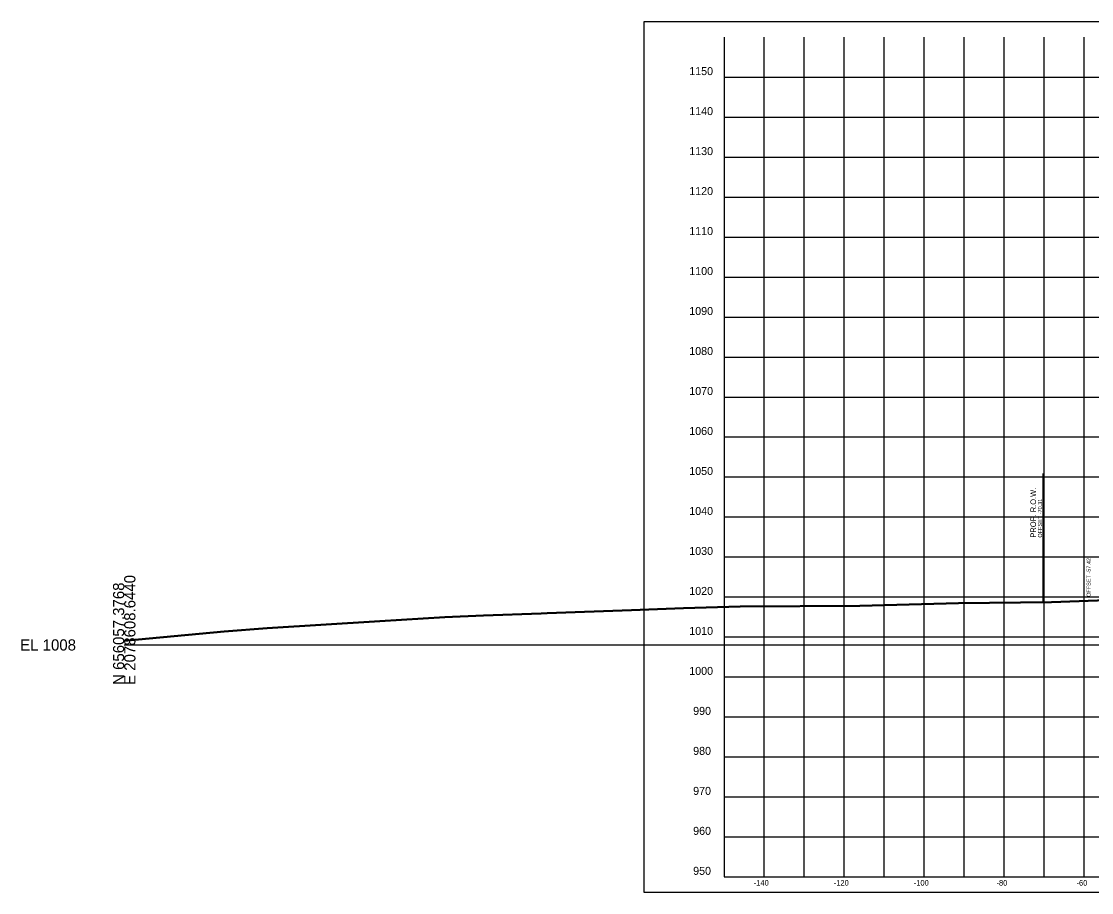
# Model space of a CAD drawing. Extents: x 1131015 to 1136271, y 133453 to 174329.
# Drawn here: x 1131014.8 to 1131282.3, y 156105.7 to 156323.6 of the extents above; entities that cross this region are included whole.
import ezdxf

# ---------------------------------------------------------------- set-up
doc = ezdxf.new("R2010")
doc.units = 0
for name, color, linetype in [('DESIGN - ROW - Right-of-Way and Easement Labels', 7, 'Continuous'), ('DESIGN - ROW - Right-of-Way Linework', 7, 'Continuous'), ('DESIGN - SHEET - Corner Text', 7, 'Continuous'), ('DESIGN - SHEET - Light Grid', 7, 'Continuous'), ('DESIGN - SHEET - Linework', 7, 'Continuous'), ('DESIGN - SHEET - Plot Shape', 7, 'Continuous'), ('DESIGN - TYPICAL - Slope Tie Text', 7, 'Continuous'), ('SURVEY - GROUND - Bottom of Topsoil Layer', 7, 'Continuous'), ('SURVEY - GROUND - Top of Ground', 7, 'Continuous')]:
    doc.layers.add(name, color=color, linetype=linetype)

msp = doc.modelspace()

# ---------------------------------------------------------------- linework, layer by layer
at = {"layer": 'DESIGN - ROW - Right-of-Way Linework'}
msp.add_line((1131270.14, 156178.49), (1131270.14, 156210.49), dxfattribs=at)
at = {"layer": 'DESIGN - SHEET - Light Grid'}
msp.add_line((1131040.46, 156167.66), (1131340.46, 156167.66), dxfattribs=at)
at = {"layer": 'DESIGN - SHEET - Linework'}
for p, q in [((1131200.46, 156109.66), (1131200.46, 156319.66)), ((1131210.46, 156109.66), (1131210.46, 156319.66)), ((1131220.46, 156109.66), (1131220.46, 156319.66)), ((1131230.46, 156109.66), (1131230.46, 156319.66)), ((1131240.46, 156109.66), (1131240.46, 156319.66)), ((1131250.46, 156109.66), (1131250.46, 156319.66)), ((1131260.46, 156109.66), (1131260.46, 156319.66)), ((1131270.46, 156109.66), (1131270.46, 156319.66)), ((1131280.46, 156109.66), (1131280.46, 156319.66)), ((1131190.46, 156309.66), (1131490.46, 156309.66)), ((1131190.46, 156299.66), (1131490.46, 156299.66)), ((1131190.46, 156289.66), (1131490.46, 156289.66)), ((1131190.46, 156279.66), (1131490.46, 156279.66)), ((1131190.46, 156269.66), (1131490.46, 156269.66)), ((1131190.46, 156259.66), (1131490.46, 156259.66)), ((1131190.46, 156249.66), (1131490.46, 156249.66)), ((1131190.46, 156239.66), (1131490.46, 156239.66)), ((1131190.46, 156229.66), (1131490.46, 156229.66)), ((1131190.46, 156219.66), (1131490.46, 156219.66)), ((1131190.46, 156209.66), (1131490.46, 156209.66)), ((1131190.46, 156199.66), (1131490.46, 156199.66)), ((1131190.46, 156189.66), (1131490.46, 156189.66)), ((1131190.46, 156179.66), (1131490.46, 156179.66)), ((1131190.46, 156169.66), (1131490.46, 156169.66)), ((1131190.46, 156159.66), (1131490.46, 156159.66)), ((1131190.46, 156149.66), (1131490.46, 156149.66)), ((1131190.46, 156139.66), (1131490.46, 156139.66)), ((1131190.46, 156129.66), (1131490.46, 156129.66)), ((1131190.46, 156119.66), (1131490.46, 156119.66))]:
    msp.add_line(p, q, dxfattribs=at)
msp.add_lwpolyline([(1131190.46, 156319.66), (1131190.46, 156109.66), (1131490.46, 156109.66), (1131490.46, 156319.66)], dxfattribs=at)
at = {"layer": 'DESIGN - SHEET - Plot Shape'}
msp.add_lwpolyline([(1131170.46, 156323.6), (1131510.46, 156323.6), (1131510.46, 156105.72), (1131170.46, 156105.72)], close=True, dxfattribs=at)
at = {"layer": 'SURVEY - GROUND - Bottom of Topsoil Layer'}
for p, q in [((1131224.34, 156177.39), (1131249.03, 156177.98)), ((1131249.03, 156177.98), (1131272.27, 156178.27)), ((1131272.27, 156178.27), (1131322.46, 156180.09)), ((1131130.31, 156174.94), (1131144.68, 156175.47)), ((1131144.68, 156175.47), (1131146.18, 156175.55)), ((1131146.18, 156175.55), (1131167.28, 156176.23)), ((1131167.28, 156176.23), (1131180.25, 156176.76)), ((1131180.25, 156176.76), (1131194.47, 156177.2)), ((1131194.47, 156177.2), (1131224.34, 156177.39)), ((1131076.23, 156171.76), (1131104.34, 156173.53)), ((1131104.34, 156173.53), (1131120.6, 156174.48)), ((1131120.6, 156174.48), (1131130.31, 156174.94)), ((1131040.46, 156168.61), (1131065.45, 156170.97)), ((1131065.45, 156170.97), (1131076.23, 156171.76))]:
    msp.add_line(p, q, dxfattribs=at)
at = {"layer": 'SURVEY - GROUND - Top of Ground'}
for p, q in [((1131272.27, 156178.52), (1131322.46, 156180.34)), ((1131194.47, 156177.45), (1131224.34, 156177.64)), ((1131224.34, 156177.64), (1131249.03, 156178.23)), ((1131249.03, 156178.23), (1131272.27, 156178.52)), ((1131120.6, 156174.73), (1131130.31, 156175.19)), ((1131130.31, 156175.19), (1131144.68, 156175.72)), ((1131144.68, 156175.72), (1131146.18, 156175.8)), ((1131146.18, 156175.8), (1131167.28, 156176.48)), ((1131167.28, 156176.48), (1131180.25, 156177.01)), ((1131180.25, 156177.01), (1131194.47, 156177.45)), ((1131076.23, 156172.01), (1131104.34, 156173.78)), ((1131104.34, 156173.78), (1131120.6, 156174.73)), ((1131040.46, 156168.86), (1131065.45, 156171.22)), ((1131065.45, 156171.22), (1131076.23, 156172.01))]:
    msp.add_line(p, q, dxfattribs=at)

# ---------------------------------------------------------------- texts
at = {"layer": 'DESIGN - ROW - Right-of-Way and Easement Labels'}
for s, height, p in [('PROP. R.O.W.', 1.4, (1131268.39, 156194.49)), ('OFFSET -70.31', 1, (1131269.89, 156194.49))]:
    msp.add_text(s, height=height, rotation=90, dxfattribs=at).set_placement(p)
at = {"layer": 'DESIGN - SHEET - Corner Text'}
for s, height, p in [('1150', 2, (1131181.7, 156310.16)), ('1140', 2, (1131181.7, 156300.16)), ('1130', 2, (1131181.7, 156290.16)), ('1120', 2, (1131181.7, 156280.16)), ('1110', 2, (1131181.7, 156270.16)), ('1100', 2, (1131181.7, 156260.16)), ('1090', 2, (1131181.7, 156250.16)), ('1080', 2, (1131181.7, 156240.16)), ('1070', 2, (1131181.7, 156230.16)), ('1060', 2, (1131181.7, 156220.16)), ('1050', 2, (1131181.7, 156210.16)), ('1040', 2, (1131181.7, 156200.16)), ('1030', 2, (1131181.7, 156190.16)), ('1020', 2, (1131181.7, 156180.16)), ('1010', 2, (1131181.7, 156170.16)), ('1000', 2, (1131181.7, 156160.16)), ('990', 2, (1131182.68, 156150.16)), ('980', 2, (1131182.68, 156140.16)), ('970', 2, (1131182.68, 156130.16)), ('960', 2, (1131182.68, 156120.16)), ('950', 2, (1131182.68, 156110.16)), ('-140', 1.4, (1131197.83, 156107.46)), ('-120', 1.4, (1131217.83, 156107.46)), ('-100', 1.4, (1131237.83, 156107.46)), ('-80', 1.4, (1131258.51, 156107.46)), ('-60', 1.4, (1131278.51, 156107.46))]:
    msp.add_text(s, height=height, dxfattribs=at).set_placement(p)
at = {"layer": 'DESIGN - SHEET - Light Grid'}
for s, p in [('N 656057.3768', (1131040.46, 156157.66)), ('E 2078608.6440', (1131043.26, 156157.66))]:
    msp.add_text(s, height=2.8, rotation=90, dxfattribs=at).set_placement(p)
msp.add_text('EL 1008', height=2.8, dxfattribs=at).set_placement((1131014.46, 156166.26))
at = {"layer": 'DESIGN - TYPICAL - Slope Tie Text'}
msp.add_text('OFFSET -57.42', height=1, rotation=90, dxfattribs=at).set_placement((1131282.04, 156179.66))

doc.saveas('drawing.dxf')
